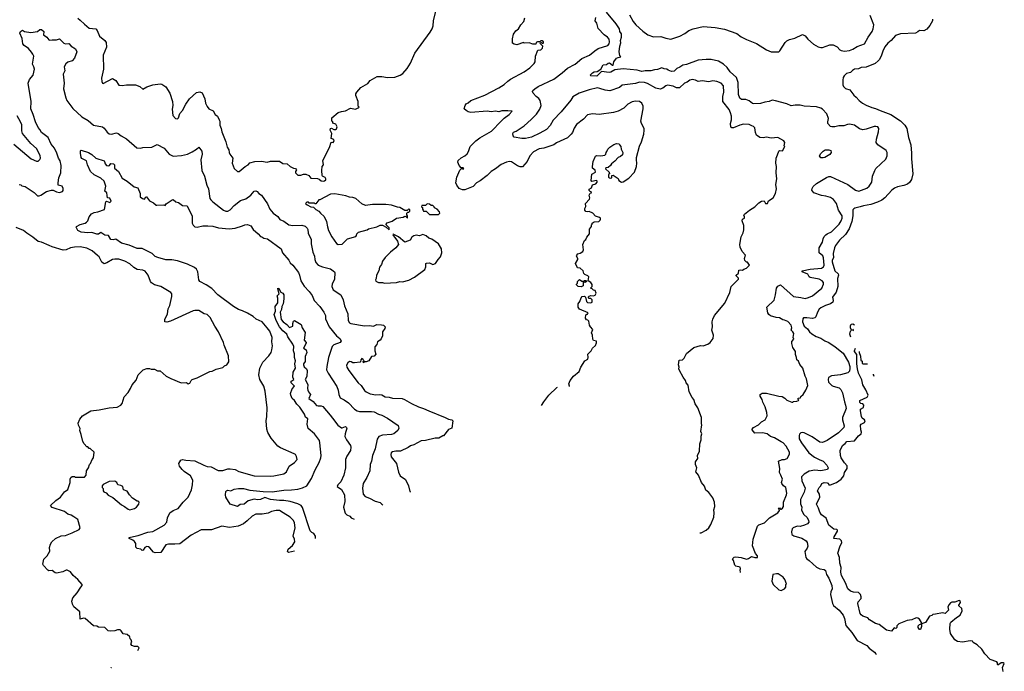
# Model space of a CAD drawing. Extents: x 1678431 to 1860718, y 384618 to 522882.
# Tile 351 of 473: x 1802980 to 1814934, y 388481 to 396397. Entities that reach past the tile are written whole.
import ezdxf

# ---------------------------------------------------------------- set-up
doc = ezdxf.new("R2010")
doc.units = 0

msp = doc.modelspace()

# ---------------------------------------------------------------- linework, layer by layer
at = {"layer": '0CON10XD'}
for points in [[(1803684, 396414), (1803715, 396393), (1803765, 396342), (1803825, 396296), (1803905, 396287), (1803922, 396265), (1803949, 396195), (1804014, 396144), (1804030, 396120), (1804033, 396065), (1803994, 395965), (1803996, 395795), (1803974, 395685), (1803977, 395645), (1803985, 395628), (1803995, 395622), (1804105, 395682), (1804145, 395658), (1804185, 395602), (1804225, 395597), (1804276, 395606), (1804385, 395607), (1804440, 395585), (1804475, 395552), (1804525, 395582), (1804595, 395607), (1804685, 395617), (1804705, 395613), (1804755, 395583), (1804804, 395505), (1804833, 395405), (1804838, 395355), (1804829, 395311), (1804837, 395235), (1804872, 395195), (1804895, 395192), (1804907, 395205), (1804924, 395256), (1804955, 395293), (1804995, 395370), (1805043, 395435), (1805125, 395513), (1805165, 395520), (1805195, 395508), (1805229, 395435), (1805237, 395385), (1805254, 395344), (1805275, 395313), (1805328, 395288), (1805353, 395245), (1805382, 395225), (1805402, 395182), (1805408, 395165), (1805408, 395115), (1805426, 395076), (1805432, 395035), (1805483, 394915), (1805498, 394848), (1805517, 394815), (1805521, 394785), (1805531, 394765), (1805566, 394715), (1805561, 394655), (1805585, 394590), (1805625, 394553), (1805645, 394553), (1805717, 394615), (1805755, 394634), (1805773, 394657), (1805836, 394674), (1805915, 394679), (1805985, 394668), (1806025, 394679), (1806135, 394677), (1806175, 394650), (1806227, 394647), (1806265, 394612), (1806303, 394593), (1806328, 394588), (1806340, 394575), (1806330, 394555), (1806330, 394535), (1806355, 394510), (1806395, 394510), (1806425, 394522), (1806455, 394520), (1806490, 394505), (1806515, 394470), (1806595, 394468), (1806615, 394460), (1806638, 394438), (1806665, 394434), (1806682, 394438), (1806697, 394453), (1806698, 394465), (1806690, 394480), (1806658, 394495), (1806653, 394503), (1806648, 394565), (1806650, 394615), (1806670, 394635), (1806662, 394685), (1806742, 394845), (1806762, 394908), (1806785, 394906), (1806799, 394925), (1806795, 394940), (1806763, 394953), (1806768, 395015), (1806750, 395055), (1806753, 395077), (1806765, 395080), (1806792, 395062), (1806815, 395062), (1806827, 395073), (1806833, 395095), (1806816, 395126), (1806782, 395142), (1806780, 395155), (1806770, 395165), (1806770, 395205), (1806845, 395268), (1806885, 395282), (1806935, 395288), (1806995, 395322), (1807055, 395310), (1807090, 395325), (1807100, 395335), (1807090, 395345), (1807090, 395405), (1807061, 395475), (1807062, 395495), (1807073, 395517), (1807122, 395575), (1807205, 395622), (1807235, 395658), (1807320, 395705), (1807375, 395709), (1807446, 395694), (1807535, 395698), (1807597, 395723), (1807630, 395745), (1807683, 395805), (1807723, 395867), (1807779, 395991), (1807964, 396245), (1807986, 396285), (1807998, 396322), (1808003, 396385), (1808038, 396515)], [(1809656, 391940), (1809656, 391944), (1809648, 391975), (1809662, 392015), (1809705, 392066), (1809773, 392125), (1809794, 392175), (1809843, 392255), (1809878, 392275), (1809883, 392295), (1809879, 392335), (1809916, 392374), (1809935, 392408), (1809972, 392438), (1809983, 392473), (1809982, 392492), (1809945, 392502), (1809938, 392515), (1809933, 392565), (1809922, 392595), (1809938, 392635), (1809908, 392665), (1809898, 392685), (1809890, 392735), (1809877, 392747), (1809861, 392751), (1809851, 392771), (1809855, 392810), (1809865, 392820), (1809875, 392820), (1809880, 392835), (1809775, 392880), (1809760, 392905), (1809760, 392945), (1809780, 392975), (1809795, 393020), (1809810, 393035), (1809835, 393040), (1809850, 393025), (1809860, 392975), (1809875, 392960), (1809912, 392958), (1809928, 392965), (1809928, 392995), (1809915, 393010), (1809895, 393010), (1809880, 393025), (1809895, 393040), (1809913, 393047), (1809945, 393042), (1809965, 393050), (1809978, 393075), (1809968, 393108), (1809945, 393110), (1809928, 393128), (1809910, 393135), (1809930, 393155), (1809932, 393182), (1809913, 393203), (1809880, 393225), (1809890, 393275), (1809877, 393287), (1809842, 393302), (1809830, 393315), (1809820, 393345), (1809785, 393380), (1809752, 393382), (1809728, 393435), (1809758, 393485), (1809758, 393495), (1809740, 393525), (1809742, 393538), (1809756, 393554), (1809785, 393562), (1809815, 393583), (1809825, 393600), (1809817, 393665), (1809838, 393715), (1809853, 393727), (1809864, 393756), (1809898, 393795), (1809898, 393852), (1809920, 393885), (1809920, 393905), (1809930, 393915), (1809930, 393925), (1809955, 393940), (1810010, 393945), (1810027, 393963), (1810030, 393975), (1810030, 393985), (1810020, 393995), (1809972, 394012), (1809937, 394047), (1809895, 394068), (1809875, 394062), (1809855, 394068), (1809842, 394085), (1809842, 394105), (1809852, 394128), (1809850, 394165), (1809898, 394215), (1809902, 394235), (1809893, 394265), (1809905, 394290), (1809920, 394295), (1809918, 394308), (1809905, 394310), (1809893, 394323), (1809893, 394337), (1809920, 394355), (1809935, 394390), (1809975, 394402), (1809990, 394425), (1809990, 394435), (1809982, 394442), (1809925, 394432), (1809918, 394445), (1809925, 394520), (1809970, 394545), (1809968, 394568), (1809934, 394594), (1809933, 394615), (1809943, 394675), (1809972, 394738), (1809982, 394748), (1810035, 394743), (1810085, 394750), (1810097, 394763), (1810100, 394785), (1810110, 394795), (1810120, 394825), (1810145, 394850), (1810195, 394882), (1810225, 394892), (1810258, 394888), (1810260, 394875), (1810280, 394855), (1810283, 394823), (1810302, 394782), (1810298, 394755), (1810276, 394734), (1810245, 394722), (1810205, 394678), (1810164, 394646), (1810153, 394627), (1810125, 394602), (1810095, 394598), (1810092, 394585), (1810138, 394545), (1810140, 394525), (1810130, 394515), (1810130, 394485), (1810140, 394475), (1810155, 394470), (1810170, 394475), (1810170, 394505), (1810185, 394510), (1810245, 394467), (1810254, 394444), (1810285, 394423), (1810305, 394428), (1810375, 394472), (1810444, 394546), (1810467, 394615), (1810472, 394655), (1810467, 394695), (1810470, 394725), (1810505, 394860), (1810530, 394915), (1810557, 395005), (1810563, 395057), (1810562, 395075), (1810527, 395135), (1810522, 395165), (1810550, 395315), (1810549, 395345), (1810532, 395382), (1810505, 395402), (1810455, 395409), (1810415, 395401), (1810365, 395369), (1810315, 395324), (1810245, 395287), (1810191, 395269), (1810016, 395246), (1809935, 395253), (1809875, 395240), (1809825, 395188), (1809740, 395125), (1809711, 395079), (1809691, 395025), (1809674, 395005), (1809629, 394961), (1809495, 394902), (1809464, 394876), (1809345, 394838), (1809285, 394829), (1809219, 394791), (1809175, 394742), (1809139, 394675), (1809085, 394611), (1809055, 394610), (1809022, 394622), (1808952, 394672), (1808925, 394676), (1808890, 394665), (1808825, 394636), (1808755, 394584), (1808702, 394555), (1808657, 394503), (1808571, 394439), (1808525, 394415), (1808485, 394371), (1808385, 394331), (1808355, 394331), (1808315, 394347), (1808285, 394385), (1808274, 394414), (1808285, 394485), (1808325, 394570), (1808345, 394590), (1808354, 394584), (1808370, 394585), (1808365, 394596), (1808338, 394598), (1808315, 394627), (1808299, 394665), (1808304, 394686), (1808341, 394719), (1808386, 394744), (1808412, 394768), (1808430, 394795), (1808448, 394855), (1808516, 394924), (1808568, 394962), (1808708, 395042), (1808824, 395166), (1808860, 395200), (1808922, 395245), (1808958, 395285), (1808905, 395291), (1808835, 395288), (1808795, 395279), (1808755, 395287), (1808705, 395279), (1808655, 395284), (1808455, 395270), (1808425, 395278), (1808402, 395292), (1808378, 395315), (1808387, 395355), (1808402, 395375), (1808425, 395387), (1808455, 395414), (1808625, 395479), (1808795, 395569), (1808860, 395610), (1808905, 395652), (1808937, 395673), (1809105, 395762), (1809175, 395811), (1809227, 395865), (1809237, 395885), (1809242, 395955), (1809270, 396025), (1809305, 396032), (1809327, 396053), (1809330, 396075), (1809302, 396102), (1809300, 396115), (1809315, 396120), (1809325, 396110), (1809335, 396110), (1809340, 396115), (1809338, 396128), (1809325, 396140), (1809305, 396140), (1809295, 396130), (1809265, 396130), (1809252, 396118), (1809245, 396100), (1809225, 396098), (1809208, 396098), (1809165, 396117), (1809105, 396112), (1809095, 396118), (1809015, 396092), (1808985, 396098), (1808963, 396113), (1808963, 396163), (1808975, 396220), (1809005, 396262), (1809036, 396284), (1809062, 396335), (1809102, 396375), (1809111, 396419)], [(1811239, 390162), (1811255, 390165), (1811315, 390196), (1811346, 390225), (1811372, 390265), (1811409, 390355), (1811412, 390405), (1811408, 390445), (1811420, 390485), (1811417, 390535), (1811397, 390587), (1811348, 390655), (1811312, 390682), (1811295, 390730), (1811258, 390775), (1811221, 390865), (1811187, 390905), (1811200, 390955), (1811186, 390995), (1811186, 391025), (1811214, 391065), (1811210, 391105), (1811233, 391155), (1811238, 391245), (1811253, 391295), (1811254, 391336), (1811262, 391365), (1811248, 391395), (1811262, 391475), (1811258, 391485), (1811257, 391565), (1811214, 391684), (1811182, 391732), (1811165, 391782), (1811145, 391808), (1811109, 391875), (1811096, 391956), (1811073, 391985), (1811062, 392015), (1811034, 392054), (1810990, 392135), (1810983, 392155), (1810987, 392177), (1810980, 392205), (1810985, 392260), (1811026, 392264), (1811047, 392285), (1811075, 392342), (1811165, 392417), (1811245, 392440), (1811276, 392434), (1811336, 392454), (1811362, 392475), (1811398, 392525), (1811402, 392565), (1811383, 392625), (1811392, 392665), (1811388, 392725), (1811395, 392760), (1811417, 392805), (1811540, 392955), (1811603, 393085), (1811616, 393154), (1811708, 393245), (1811707, 393257), (1811680, 393285), (1811680, 393295), (1811705, 393320), (1811712, 393355), (1811735, 393360), (1811757, 393353), (1811773, 393367), (1811805, 393380), (1811840, 393415), (1811825, 393440), (1811815, 393450), (1811805, 393450), (1811785, 393470), (1811778, 393495), (1811790, 393535), (1811750, 393580), (1811728, 393635), (1811724, 393665), (1811741, 393761), (1811762, 393808), (1811770, 393845), (1811770, 393895), (1811751, 393955), (1811757, 393973), (1811779, 393985), (1811778, 394008), (1811770, 394015), (1811778, 394035), (1811840, 394085), (1811906, 394124), (1811955, 394173), (1811985, 394193), (1812020, 394195), (1812035, 394166), (1812057, 394163), (1812072, 394195), (1812127, 394235), (1812154, 394285), (1812167, 394343), (1812161, 394395), (1812173, 394465), (1812162, 394535), (1812167, 394615), (1812158, 394655), (1812162, 394715), (1812182, 394755), (1812195, 394800), (1812205, 394808), (1812240, 394805), (1812268, 394855), (1812262, 394865), (1812268, 394905), (1812257, 394925), (1812186, 394966), (1812105, 394958), (1812045, 394972), (1812005, 394962), (1811965, 394967), (1811924, 394994), (1811912, 395025), (1811905, 395082), (1811890, 395100), (1811869, 395109), (1811835, 395124), (1811766, 395126), (1811722, 395115), (1811645, 395084), (1811625, 395082), (1811615, 395090), (1811610, 395135), (1811620, 395180), (1811620, 395225), (1811611, 395265), (1811594, 395305), (1811516, 395405), (1811517, 395463), (1811530, 395515), (1811526, 395595), (1811495, 395625), (1811445, 395647), (1811395, 395653), (1811347, 395643), (1811265, 395654), (1811215, 395648), (1811185, 395662), (1811145, 395670), (1811115, 395661), (1811085, 395639), (1811049, 395625), (1810989, 395571), (1810955, 395569), (1810915, 395588), (1810845, 395603), (1810825, 395595), (1810786, 395564), (1810755, 395553), (1810704, 395564), (1810602, 395622), (1810565, 395635), (1810505, 395639), (1810455, 395621), (1810295, 395600), (1810260, 395575), (1810146, 395534), (1810089, 395539), (1810025, 395563), (1809995, 395568), (1809895, 395546), (1809772, 395505), (1809695, 395462), (1809669, 395421), (1809552, 395278), (1809456, 395175), (1809420, 395110), (1809376, 395064), (1809295, 395018), (1809195, 394971), (1809120, 394955), (1809075, 394954), (1808985, 394971), (1808970, 394985), (1808966, 395015), (1808975, 395031), (1809007, 395043), (1809103, 395107), (1809191, 395185), (1809255, 395248), (1809295, 395312), (1809310, 395355), (1809297, 395415), (1809281, 395441), (1809251, 395465), (1809215, 395506), (1809206, 395525), (1809208, 395535), (1809232, 395558), (1809275, 395584), (1809465, 395675), (1809567, 395753), (1809630, 395810), (1809725, 395855), (1809805, 395924), (1809896, 395965), (1809961, 396019), (1810004, 396046), (1810119, 396085), (1810135, 396103), (1810142, 396128), (1810135, 396160), (1810115, 396186), (1810075, 396213), (1810002, 396292), (1809985, 396356), (1809967, 396385), (1809973, 396425)], [(1811729, 389683), (1811728, 389715), (1811732, 389725), (1811728, 389745), (1811675, 389760), (1811661, 389771), (1811646, 389826), (1811633, 389847), (1811653, 389867), (1811675, 389872), (1811740, 389865), (1811805, 389844), (1811828, 389852), (1811865, 389878), (1811904, 389864), (1811938, 389865), (1811938, 389885), (1811913, 389913), (1811878, 390005), (1811886, 390085), (1811936, 390245), (1811955, 390262), (1812022, 390285), (1812082, 390345), (1812185, 390407), (1812203, 390435), (1812202, 390452), (1812192, 390465), (1812205, 390467), (1812215, 390450), (1812225, 390453), (1812241, 390465), (1812252, 390485), (1812252, 390535), (1812290, 390625), (1812292, 390645), (1812280, 390715), (1812254, 390734), (1812233, 390765), (1812230, 390775), (1812239, 390815), (1812219, 390865), (1812204, 390895), (1812210, 390945), (1812192, 391035), (1812235, 391053), (1812266, 391054), (1812298, 391065), (1812325, 391120), (1812327, 391143), (1812286, 391215), (1812249, 391255), (1812225, 391271), (1812145, 391316), (1812095, 391333), (1812055, 391366), (1811997, 391377), (1811905, 391374), (1811872, 391415), (1811872, 391425), (1811888, 391445), (1811949, 391475), (1811985, 391512), (1812030, 391535), (1812056, 391584), (1812051, 391625), (1812030, 391695), (1812001, 391751), (1811994, 391785), (1811969, 391825), (1811970, 391845), (1811995, 391860), (1812045, 391859), (1812195, 391824), (1812235, 391821), (1812268, 391798), (1812294, 391774), (1812355, 391750), (1812365, 391750), (1812375, 391760), (1812415, 391762), (1812435, 391770), (1812440, 391775), (1812430, 391785), (1812432, 391798), (1812460, 391805), (1812465, 391820), (1812492, 391845), (1812524, 391895), (1812547, 391955), (1812546, 391974), (1812534, 392035), (1812515, 392068), (1812486, 392165), (1812450, 392210), (1812435, 392248), (1812413, 392265), (1812412, 392295), (1812399, 392329), (1812400, 392365), (1812368, 392415), (1812353, 392463), (1812353, 392487), (1812380, 392515), (1812372, 392535), (1812377, 392585), (1812368, 392605), (1812348, 392625), (1812356, 392654), (1812345, 392688), (1812305, 392731), (1812265, 392749), (1812245, 392750), (1812205, 392775), (1812165, 392778), (1812095, 392799), (1812073, 392815), (1812062, 392835), (1812050, 392905), (1812138, 392992), (1812157, 393055), (1812166, 393135), (1812185, 393161), (1812215, 393176), (1812375, 393034), (1812465, 393023), (1812515, 393010), (1812555, 393021), (1812605, 393044), (1812720, 393135), (1812739, 393185), (1812737, 393205), (1812722, 393225), (1812685, 393247), (1812578, 393265), (1812564, 393275), (1812550, 393305), (1812478, 393335), (1812480, 393345), (1812575, 393368), (1812715, 393379), (1812740, 393395), (1812747, 393415), (1812739, 393505), (1812729, 393529), (1812687, 393567), (1812686, 393625), (1812727, 393695), (1812735, 393735), (1812747, 393763), (1812765, 393784), (1812784, 393794), (1812835, 393821), (1812928, 393912), (1812955, 393955), (1812965, 393985), (1812964, 394015), (1812922, 394085), (1812896, 394166), (1812862, 394212), (1812825, 394236), (1812765, 394254), (1812715, 394261), (1812623, 394293), (1812598, 394328), (1812600, 394345), (1812615, 394372), (1812655, 394407), (1812775, 394479), (1812805, 394493), (1812825, 394494), (1813035, 394396), (1813126, 394326), (1813166, 394314), (1813265, 394351), (1813294, 394376), (1813326, 394425), (1813334, 394496), (1813360, 394565), (1813375, 394588), (1813495, 394703), (1813513, 394745), (1813512, 394785), (1813498, 394808), (1813400, 394875), (1813378, 394905), (1813381, 394945), (1813408, 395035), (1813410, 395075), (1813398, 395095), (1813375, 395101), (1813355, 395099), (1813255, 395066), (1813215, 395061), (1813175, 395071), (1813115, 395114), (1813055, 395126), (1813030, 395125), (1812985, 395107), (1812925, 395109), (1812875, 395094), (1812840, 395095), (1812825, 395100), (1812792, 395135), (1812790, 395155), (1812800, 395195), (1812778, 395255), (1812725, 395311), (1812705, 395324), (1812655, 395339), (1812505, 395348), (1812455, 395359), (1812395, 395360), (1812345, 395350), (1812293, 395373), (1812155, 395413), (1812115, 395418), (1812078, 395402), (1812025, 395396), (1811975, 395379), (1811894, 395374), (1811875, 395380), (1811835, 395410), (1811795, 395426), (1811745, 395426), (1811722, 395445), (1811707, 395487), (1811702, 395635), (1811684, 395694), (1811605, 395764), (1811568, 395815), (1811525, 395858), (1811464, 395894), (1811375, 395912), (1811315, 395915), (1811215, 395906), (1811075, 395854), (1811030, 395845), (1810995, 395820), (1810956, 395804), (1810947, 395793), (1810925, 395770), (1810895, 395767), (1810852, 395782), (1810835, 395798), (1810805, 395800), (1810775, 395812), (1810725, 395790), (1810685, 395789), (1810643, 395777), (1810575, 395775), (1810535, 395766), (1810475, 395783), (1810305, 395799), (1810205, 395788), (1810155, 395760), (1810135, 395754), (1810042, 395768), (1809985, 395712), (1809914, 395714), (1809904, 395725), (1809935, 395752), (1809955, 395762), (1809991, 395769), (1810035, 395798), (1810065, 395849), (1810105, 395854), (1810125, 395869), (1810142, 395872), (1810175, 395844), (1810186, 395844), (1810193, 395887), (1810225, 395928), (1810245, 395939), (1810280, 395945), (1810264, 395964), (1810258, 396005), (1810267, 396075), (1810279, 396115), (1810276, 396145), (1810286, 396184), (1810285, 396225), (1810267, 396255), (1810260, 396285), (1810222, 396345), (1810105, 396487)], [(1810383, 396455), (1810428, 396375), (1810459, 396335), (1810545, 396256), (1810605, 396212), (1810675, 396189), (1810765, 396191), (1810825, 396172), (1810885, 396161), (1810994, 396196), (1811055, 396228), (1811105, 396266), (1811155, 396287), (1811276, 396314), (1811424, 396304), (1811535, 396282), (1811685, 396229), (1811739, 396189), (1811805, 396156), (1811927, 396107), (1812045, 396029), (1812105, 396006), (1812195, 396008), (1812210, 396020), (1812272, 396118), (1812295, 396140), (1812325, 396156), (1812389, 396171), (1812485, 396219), (1812515, 396203), (1812549, 396159), (1812618, 396098), (1812675, 396066), (1812705, 396058), (1812725, 396059), (1812815, 396091), (1812855, 396091), (1812906, 396066), (1812935, 396030), (1812952, 396022), (1812995, 396016), (1813055, 396022), (1813095, 396037), (1813147, 396073), (1813238, 396102), (1813281, 396185), (1813329, 396255), (1813341, 396285), (1813350, 396335), (1813306, 396446)], [(1814062, 396405), (1814061, 396385), (1814031, 396325), (1813995, 396283), (1813955, 396262), (1813905, 396267), (1813885, 396248), (1813855, 396233), (1813675, 396227), (1813613, 396207), (1813559, 396145), (1813519, 396111), (1813485, 396066), (1813459, 396015), (1813444, 395966), (1813420, 395915), (1813404, 395896), (1813364, 395866), (1813258, 395822), (1813195, 395818), (1813165, 395801), (1813113, 395797), (1813089, 395781), (1813065, 395756), (1813016, 395744), (1812989, 395715), (1812978, 395695), (1812972, 395662), (1812974, 395605), (1812983, 395585), (1813005, 395563), (1813057, 395545), (1813105, 395482), (1813137, 395457), (1813171, 395415), (1813213, 395383), (1813255, 395357), (1813325, 395329), (1813368, 395318), (1813425, 395292), (1813555, 395245), (1813675, 395170), (1813728, 395115), (1813752, 395075), (1813770, 394965), (1813798, 394875), (1813808, 394775), (1813806, 394705), (1813824, 394525), (1813809, 394455), (1813782, 394418), (1813760, 394400), (1813715, 394381), (1813635, 394367), (1813600, 394350), (1813569, 394325), (1813485, 394235), (1813445, 394205), (1813395, 394179), (1813315, 394152), (1813225, 394136), (1813185, 394122), (1813121, 394109), (1813105, 394101), (1813095, 394086), (1813094, 394015), (1813084, 393945), (1813050, 393855), (1813005, 393788), (1812931, 393719), (1812884, 393655), (1812872, 393625), (1812857, 393555), (1812858, 393505), (1812845, 393476), (1812844, 393455), (1812877, 393345), (1812915, 393309), (1812921, 393295), (1812910, 393255), (1812911, 393155), (1812892, 393088), (1812847, 393027), (1812856, 392985), (1812852, 392965), (1812825, 392947), (1812764, 392924), (1812705, 392897), (1812685, 392880), (1812665, 392845), (1812645, 392789), (1812634, 392776), (1812605, 392766), (1812535, 392777), (1812496, 392774), (1812487, 392763), (1812483, 392725), (1812504, 392675), (1812543, 392643), (1812567, 392607), (1812595, 392581), (1812648, 392548), (1812705, 392528), (1812755, 392495), (1812805, 392474), (1812879, 392425), (1812976, 392345), (1813042, 392235), (1813059, 392185), (1813060, 392165), (1813053, 392127), (1813035, 392107), (1812945, 392084), (1812835, 392072), (1812801, 392049), (1812795, 392025), (1812801, 391995), (1812838, 391955), (1812855, 391945), (1812928, 391925), (1812950, 391905), (1812969, 391865), (1812992, 391755), (1813006, 391716), (1813012, 391675), (1812970, 391565), (1812969, 391535), (1812990, 391465), (1812985, 391442), (1812922, 391378), (1812785, 391285), (1812725, 391261), (1812695, 391264), (1812599, 391329), (1812505, 391379), (1812485, 391383), (1812465, 391379), (1812448, 391362), (1812442, 391345), (1812444, 391305), (1812470, 391255), (1812560, 391135), (1812631, 391081), (1812684, 391056), (1812735, 391035), (1812779, 390985), (1812794, 390955), (1812786, 390935), (1812705, 390918), (1812635, 390924), (1812565, 390911), (1812502, 390878), (1812472, 390845), (1812476, 390795), (1812515, 390705), (1812505, 390658), (1812461, 390569), (1812459, 390515), (1812476, 390475), (1812473, 390445), (1812483, 390415), (1812501, 390385), (1812540, 390350), (1812558, 390315), (1812559, 390295), (1812545, 390275), (1812506, 390255), (1812455, 390240), (1812417, 390243), (1812372, 390225), (1812358, 390212), (1812349, 390175), (1812354, 390145), (1812378, 390128), (1812475, 390097), (1812528, 390068), (1812540, 390045), (1812547, 390003), (1812541, 389979), (1812511, 389935), (1812523, 389863), (1812536, 389846), (1812566, 389826), (1812655, 389746), (1812695, 389728), (1812745, 389719), (1812762, 389705), (1812775, 389656), (1812802, 389615), (1812838, 389525), (1812842, 389485), (1812827, 389445), (1812825, 389415), (1812846, 389306), (1812862, 389282), (1812927, 389225), (1812978, 389165), (1812994, 389125), (1813008, 389038), (1813084, 388955), (1813146, 388856), (1813266, 388795), (1813293, 388763), (1813359, 388715), (1813374, 388695), (1813380, 388684)], [(1802975, 394397), (1802992, 394392), (1803005, 394380), (1803045, 394370), (1803155, 394296), (1803195, 394257), (1803215, 394256), (1803235, 394264), (1803305, 394312), (1803364, 394326), (1803385, 394326), (1803425, 394307), (1803465, 394299), (1803498, 394312), (1803506, 394324), (1803508, 394345), (1803495, 394375), (1803448, 394388), (1803446, 394415), (1803456, 394475), (1803479, 394535), (1803483, 394625), (1803473, 394683), (1803452, 394715), (1803432, 394775), (1803402, 394835), (1803362, 394885), (1803324, 394964), (1803244, 395025), (1803225, 395064), (1803206, 395086), (1803171, 395155), (1803144, 395245), (1803113, 395313), (1803117, 395405), (1803082, 395625), (1803098, 395672), (1803143, 395725), (1803160, 395795), (1803153, 395825), (1803136, 395855), (1803151, 395955), (1803140, 395980), (1803122, 396002), (1803085, 396046), (1803033, 396085), (1803017, 396105), (1803010, 396170), (1802981, 396235), (1802990, 396255), (1803015, 396268), (1803037, 396253), (1803115, 396242), (1803195, 396253), (1803224, 396276), (1803245, 396277), (1803271, 396255), (1803270, 396215), (1803309, 396185), (1803332, 396152), (1803345, 396147), (1803376, 396154), (1803427, 396153), (1803465, 396166), (1803515, 396111), (1803535, 396105), (1803576, 396106), (1803604, 396074), (1803656, 396045), (1803674, 396005), (1803645, 395929), (1803615, 395899), (1803565, 395880), (1803538, 395862), (1803519, 395825), (1803527, 395775), (1803508, 395735), (1803519, 395625), (1803511, 395559), (1803539, 395449), (1803554, 395414), (1803625, 395319), (1803735, 395219), (1803813, 395173), (1803876, 395116), (1803985, 395096), (1804005, 395079), (1804040, 395030), (1804065, 395011), (1804095, 395008), (1804155, 395022), (1804175, 395016), (1804213, 394985), (1804275, 394949), (1804402, 394842), (1804445, 394836), (1804476, 394844), (1804585, 394848), (1804649, 394879), (1804735, 394838), (1804795, 394764), (1804845, 394741), (1804945, 394746), (1805017, 394763), (1805075, 394790), (1805126, 394825), (1805155, 394850), (1805190, 394800), (1805196, 394764), (1805178, 394695), (1805191, 394565), (1805224, 394495), (1805252, 394385), (1805274, 394344), (1805290, 394225), (1805299, 394209), (1805325, 394184), (1805455, 394084), (1805482, 394072), (1805505, 394072), (1805535, 394086), (1805585, 394138), (1805661, 394199), (1805725, 394222), (1805785, 394266), (1805825, 394314), (1805845, 394320), (1805861, 394311), (1805885, 394284), (1805916, 394265), (1805989, 394159), (1806015, 394095), (1806057, 394047), (1806086, 394026), (1806112, 394005), (1806140, 393970), (1806185, 393949), (1806246, 393906), (1806295, 393896), (1806405, 393903), (1806447, 393887), (1806470, 393865), (1806478, 393848), (1806483, 393803), (1806518, 393728), (1806519, 393675), (1806540, 393575), (1806557, 393525), (1806562, 393485), (1806577, 393447), (1806605, 393414), (1806655, 393395), (1806755, 393370), (1806800, 393335), (1806804, 393324), (1806801, 393245), (1806772, 393185), (1806768, 393155), (1806784, 393114), (1806878, 393055), (1806905, 392995), (1806922, 392922), (1806965, 392822), (1806968, 392745), (1806985, 392716), (1807002, 392705), (1807165, 392677), (1807225, 392681), (1807275, 392674), (1807315, 392693), (1807372, 392692), (1807397, 392687), (1807417, 392665), (1807413, 392645), (1807386, 392605), (1807384, 392556), (1807370, 392520), (1807356, 392504), (1807322, 392485), (1807317, 392453), (1807292, 392425), (1807293, 392375), (1807302, 392335), (1807285, 392310), (1807250, 392305), (1807220, 392255), (1807185, 392240), (1807165, 392240), (1807155, 392230), (1807150, 392245), (1807160, 392255), (1807150, 392265), (1807150, 392275), (1807135, 392280), (1807122, 392265), (1807118, 392242), (1807112, 392238), (1807045, 392227), (1807025, 392230), (1807005, 392242), (1806985, 392243), (1806962, 392228), (1806948, 392202), (1806951, 392175), (1806975, 392136), (1807091, 391985), (1807124, 391954), (1807164, 391894), (1807186, 391875), (1807235, 391852), (1807305, 391840), (1807354, 391844), (1807375, 391839), (1807415, 391816), (1807465, 391811), (1807505, 391799), (1807625, 391794), (1807652, 391785), (1807735, 391736), (1807823, 391693), (1807882, 391675), (1807945, 391644), (1808146, 391566), (1808185, 391543), (1808225, 391538), (1808240, 391525), (1808226, 391434), (1808185, 391418), (1808125, 391340), (1808115, 391340), (1808068, 391312), (1808025, 391313), (1807905, 391286), (1807855, 391282), (1807765, 391232), (1807725, 391221), (1807695, 391199), (1807605, 391154), (1807546, 391156), (1807505, 391146), (1807490, 391135), (1807484, 391115), (1807490, 391085), (1807506, 391065), (1807555, 391005), (1807580, 390900), (1807598, 390855), (1807665, 390810), (1807701, 390735), (1807717, 390667), (1807724, 390662)], [(1802909, 394885), (1803120, 394705), (1803185, 394679), (1803205, 394679), (1803225, 394697), (1803231, 394715), (1803227, 394747), (1803185, 394832), (1803113, 394893), (1803012, 395015), (1803004, 395045), (1803005, 395118), (1802991, 395155), (1802949, 395229)], [(1806316, 389942), (1806315, 389942), (1806244, 389924), (1806230, 389935), (1806238, 389965), (1806291, 390009), (1806321, 390055), (1806316, 390085), (1806299, 390125), (1806323, 390225), (1806316, 390286), (1806302, 390315), (1806265, 390356), (1806177, 390407), (1806135, 390433), (1806095, 390437), (1806035, 390423), (1805995, 390404), (1805925, 390389), (1805845, 390390), (1805802, 390368), (1805742, 390308), (1805695, 390272), (1805634, 390246), (1805525, 390228), (1805435, 390245), (1805309, 390201), (1805181, 390199), (1805060, 390135), (1804925, 390032), (1804865, 390026), (1804785, 390027), (1804755, 390016), (1804695, 389923), (1804625, 389920), (1804605, 389927), (1804560, 389980), (1804545, 389993), (1804523, 389997), (1804498, 389985), (1804478, 389955), (1804465, 389950), (1804450, 389965), (1804405, 389974), (1804391, 389991), (1804389, 390035), (1804375, 390059), (1804355, 390076), (1804310, 390095), (1804308, 390105), (1804325, 390113), (1804419, 390131), (1804535, 390172), (1804595, 390179), (1804732, 390255), (1804767, 390293), (1804776, 390345), (1804804, 390406), (1804845, 390434), (1804905, 390461), (1804964, 390535), (1805024, 390596), (1805064, 390685), (1805079, 390745), (1805083, 390805), (1805055, 390855), (1804978, 390908), (1804951, 390935), (1804919, 390975), (1804912, 391005), (1804935, 391046), (1804955, 391056), (1804995, 391047), (1805105, 391038), (1805215, 390984), (1805255, 390971), (1805305, 390964), (1805391, 390921), (1805445, 390920), (1805505, 390942), (1805535, 390943), (1805595, 390933), (1805640, 390910), (1805825, 390858), (1806025, 390854), (1806065, 390858), (1806185, 390882), (1806217, 390903), (1806250, 390975), (1806315, 391020), (1806347, 391055), (1806341, 391091), (1806328, 391115), (1806314, 391124), (1806146, 391196), (1806113, 391215), (1806034, 391314), (1805994, 391384), (1805980, 391425), (1805973, 391525), (1805982, 391575), (1805986, 391684), (1805961, 391885), (1805944, 391944), (1805895, 392026), (1805884, 392085), (1805896, 392165), (1805932, 392238), (1806006, 392315), (1806034, 392355), (1806042, 392385), (1806049, 392435), (1806040, 392485), (1806044, 392535), (1806015, 392615), (1805984, 392655), (1805922, 392725), (1805851, 392761), (1805815, 392792), (1805744, 392834), (1805685, 392861), (1805635, 392876), (1805575, 392913), (1805385, 393053), (1805312, 393132), (1805245, 393177), (1805167, 393215), (1805154, 393235), (1805142, 393335), (1805125, 393368), (1805104, 393385), (1805019, 393429), (1804895, 393468), (1804825, 393480), (1804755, 393478), (1804655, 393507), (1804625, 393521), (1804588, 393558), (1804465, 393616), (1804405, 393619), (1804308, 393658), (1804215, 393681), (1804145, 393732), (1804115, 393721), (1804088, 393725), (1804058, 393775), (1804015, 393779), (1803965, 393811), (1803935, 393792), (1803915, 393791), (1803855, 393814), (1803805, 393808), (1803725, 393815), (1803686, 393835), (1803667, 393875), (1803670, 393885), (1803715, 393910), (1803775, 393924), (1803792, 393938), (1803806, 393955), (1803825, 394004), (1803853, 394037), (1803885, 394056), (1803928, 394062), (1804009, 394091), (1804027, 394185), (1804035, 394191), (1804075, 394178), (1804089, 394191), (1804075, 394231), (1804045, 394235), (1804041, 394261), (1804038, 394295), (1804014, 394315), (1804024, 394375), (1804004, 394434), (1803965, 394471), (1803885, 394513), (1803839, 394555), (1803804, 394635), (1803792, 394682), (1803735, 394712), (1803726, 394725), (1803717, 394775), (1803717, 394803), (1803725, 394812), (1803815, 394784), (1803855, 394760), (1803905, 394715), (1804005, 394681), (1804011, 394675), (1804017, 394645), (1804035, 394627), (1804055, 394621), (1804070, 394625), (1804085, 394650), (1804120, 394645), (1804132, 394632), (1804130, 394595), (1804181, 394551), (1804222, 394472), (1804285, 394437), (1804368, 394368), (1804413, 394353), (1804441, 394285), (1804441, 394245), (1804470, 394225), (1804495, 394217), (1804512, 394245), (1804520, 394245), (1804556, 394196), (1804605, 394172), (1804635, 394146), (1804645, 394144), (1804728, 394148), (1804745, 394140), (1804760, 394160), (1804832, 394208), (1804845, 394211), (1804875, 394186), (1804908, 394175), (1804958, 394138), (1805015, 394136), (1805048, 394058), (1805074, 394015), (1805074, 393925), (1805085, 393901), (1805105, 393882), (1805135, 393877), (1805205, 393891), (1805264, 393894), (1805325, 393887), (1805395, 393869), (1805524, 393856), (1805596, 393864), (1805685, 393891), (1805715, 393906), (1805745, 393909), (1805785, 393893), (1805815, 393847), (1805877, 393797), (1805904, 393764), (1805921, 393761), (1805945, 393744), (1805987, 393737), (1806154, 393614), (1806171, 393565), (1806247, 393477), (1806265, 393444), (1806295, 393414), (1806363, 393325), (1806377, 393295), (1806393, 393225), (1806435, 393159), (1806496, 393095), (1806529, 393045), (1806555, 392985), (1806623, 392913), (1806673, 392843), (1806691, 392805), (1806694, 392765), (1806735, 392665), (1806825, 392556), (1806865, 392526), (1806884, 392495), (1806870, 392475), (1806792, 392448), (1806775, 392429), (1806766, 392404), (1806730, 392295), (1806707, 392185), (1806705, 392145), (1806723, 392103), (1806831, 391941), (1806847, 391895), (1806853, 391845), (1806869, 391805), (1806919, 391779), (1806971, 391741), (1807045, 391667), (1807075, 391644), (1807107, 391637), (1807252, 391638), (1807285, 391632), (1807335, 391606), (1807375, 391594), (1807445, 391556), (1807576, 391466), (1807581, 391435), (1807570, 391405), (1807524, 391366), (1807495, 391357), (1807385, 391351), (1807338, 391335), (1807318, 391302), (1807295, 391185), (1807263, 391105), (1807249, 391035), (1807233, 390995), (1807229, 390915), (1807193, 390835), (1807149, 390765), (1807143, 390705), (1807151, 390635), (1807176, 390606), (1807228, 390585), (1807295, 390547), (1807355, 390532), (1807375, 390512), (1807387, 390504)], [(1812735, 394718), (1812705, 394720), (1812692, 394745), (1812705, 394770), (1812735, 394800), (1812760, 394815), (1812805, 394816), (1812829, 394809), (1812830, 394785), (1812815, 394758), (1812755, 394723), (1812735, 394718)], [(1806848, 393668), (1806895, 393670), (1806960, 393735), (1807060, 393765), (1807070, 393775), (1807073, 393797), (1807093, 393817), (1807197, 393843), (1807215, 393858), (1807315, 393882), (1807355, 393900), (1807385, 393900), (1807428, 393878), (1807467, 393843), (1807465, 393870), (1807430, 393905), (1807430, 393915), (1807441, 393929), (1807500, 393950), (1807554, 393986), (1807635, 394000), (1807655, 394010), (1807668, 394008), (1807682, 393992), (1807688, 393992), (1807690, 394015), (1807680, 394025), (1807680, 394045), (1807692, 394058), (1807705, 394060), (1807718, 394072), (1807718, 394088), (1807705, 394100), (1807685, 394080), (1807655, 394080), (1807596, 394116), (1807565, 394120), (1807495, 394143), (1807423, 394153), (1807265, 394152), (1807178, 394138), (1807132, 394162), (1807060, 394225), (1807025, 394237), (1806985, 394240), (1806939, 394259), (1806805, 394282), (1806755, 394278), (1806625, 394208), (1806613, 394207), (1806575, 394160), (1806565, 394160), (1806555, 394170), (1806495, 394170), (1806485, 394180), (1806465, 394180), (1806450, 394165), (1806468, 394148), (1806515, 394122), (1806545, 394120), (1806575, 394092), (1806613, 394073), (1806632, 394045), (1806676, 394006), (1806706, 393945), (1806715, 393880), (1806729, 393835), (1806770, 393760), (1806825, 393680), (1806848, 393668)], [(1807955, 394030), (1808065, 394032), (1808080, 394045), (1808078, 394065), (1808048, 394095), (1808015, 394110), (1808010, 394125), (1807995, 394140), (1807975, 394140), (1807957, 394157), (1807935, 394160), (1807923, 394157), (1807905, 394140), (1807862, 394138), (1807860, 394125), (1807870, 394115), (1807870, 394095), (1807880, 394085), (1807882, 394072), (1807915, 394070), (1807955, 394030)], [(1804416, 388734), (1804431, 388765), (1804415, 388783), (1804375, 388784), (1804340, 388795), (1804330, 388815), (1804340, 388835), (1804332, 388862), (1804320, 388875), (1804315, 388900), (1804285, 388928), (1804235, 388938), (1804212, 388975), (1804200, 388985), (1804167, 388987), (1804135, 388973), (1804088, 388968), (1804053, 388973), (1804012, 389012), (1803935, 389018), (1803915, 389028), (1803875, 389032), (1803775, 389123), (1803755, 389127), (1803712, 389115), (1803710, 389205), (1803636, 389266), (1803619, 389299), (1803613, 389335), (1803626, 389374), (1803679, 389435), (1803720, 389505), (1803738, 389522), (1803739, 389535), (1803685, 389598), (1803627, 389645), (1803595, 389689), (1803555, 389711), (1803545, 389711), (1803505, 389688), (1803425, 389674), (1803409, 389679), (1803375, 389707), (1803335, 389704), (1803320, 389710), (1803268, 389765), (1803259, 389785), (1803273, 389845), (1803315, 389883), (1803345, 389940), (1803343, 389985), (1803352, 390025), (1803368, 390055), (1803414, 390096), (1803485, 390129), (1803535, 390133), (1803615, 390164), (1803700, 390205), (1803714, 390225), (1803684, 390324), (1803638, 390358), (1803605, 390380), (1803565, 390390), (1803524, 390424), (1803375, 390470), (1803352, 390495), (1803418, 390555), (1803475, 390597), (1803525, 390660), (1803565, 390690), (1803592, 390775), (1803593, 390817), (1803600, 390835), (1803615, 390850), (1803647, 390847), (1803655, 390840), (1803765, 390840), (1803787, 390863), (1803790, 390915), (1803817, 390953), (1803828, 390992), (1803840, 391005), (1803860, 391055), (1803877, 391073), (1803882, 391142), (1803835, 391190), (1803825, 391190), (1803805, 391210), (1803795, 391210), (1803762, 391245), (1803748, 391275), (1803725, 391360), (1803708, 391405), (1803712, 391432), (1803693, 391473), (1803690, 391495), (1803708, 391545), (1803744, 391586), (1803845, 391647), (1803945, 391657), (1804065, 391682), (1804165, 391690), (1804208, 391715), (1804223, 391735), (1804247, 391815), (1804295, 391868), (1804327, 391915), (1804345, 391960), (1804395, 392020), (1804420, 392085), (1804478, 392142), (1804525, 392158), (1804555, 392160), (1804575, 392150), (1804615, 392150), (1804653, 392133), (1804685, 392130), (1804760, 392065), (1804815, 392038), (1804940, 391985), (1805005, 391988), (1805025, 391972), (1805045, 391980), (1805062, 392015), (1805074, 392026), (1805136, 392046), (1805288, 392122), (1805317, 392127), (1805365, 392152), (1805445, 392172), (1805465, 392192), (1805495, 392206), (1805518, 392242), (1805513, 392313), (1805461, 392445), (1805454, 392475), (1805393, 392605), (1805348, 392675), (1805291, 392781), (1805255, 392814), (1805220, 392825), (1805153, 392863), (1805105, 392864), (1805085, 392859), (1804812, 392735), (1804765, 392721), (1804740, 392725), (1804743, 392755), (1804774, 392825), (1804784, 392885), (1804802, 392925), (1804826, 393034), (1804826, 393065), (1804815, 393083), (1804695, 393156), (1804617, 393177), (1804580, 393200), (1804568, 393215), (1804540, 393295), (1804502, 393342), (1804474, 393354), (1804404, 393364), (1804365, 393388), (1804315, 393431), (1804255, 393464), (1804185, 393487), (1804135, 393489), (1804105, 393482), (1804037, 393443), (1804005, 393431), (1803975, 393450), (1803944, 393515), (1803925, 393534), (1803860, 393590), (1803795, 393621), (1803715, 393637), (1803645, 393634), (1803595, 393624), (1803545, 393600), (1803507, 393597), (1803375, 393638), (1803339, 393655), (1803245, 393694), (1803203, 393703), (1803141, 393755), (1803065, 393805), (1803025, 393838), (1802935, 393872)], [(1807407, 393197), (1807555, 393204), (1807595, 393216), (1807628, 393212), (1807705, 393231), (1807775, 393269), (1807898, 393362), (1807911, 393395), (1807912, 393435), (1807919, 393441), (1807955, 393445), (1807995, 393424), (1808027, 393435), (1808060, 393485), (1808089, 393515), (1808106, 393565), (1808101, 393615), (1808066, 393675), (1807985, 393733), (1807945, 393744), (1807915, 393770), (1807875, 393788), (1807835, 393773), (1807795, 393778), (1807765, 393772), (1807740, 393755), (1807721, 393719), (1807655, 393694), (1807580, 393760), (1807515, 393790), (1807510, 393785), (1807512, 393775), (1807535, 393752), (1807566, 393705), (1807577, 393665), (1807546, 393624), (1807482, 393575), (1807415, 393508), (1807386, 393464), (1807373, 393425), (1807349, 393391), (1807338, 393345), (1807310, 393295), (1807308, 393255), (1807300, 393235), (1807305, 393220), (1807335, 393203), (1807385, 393203), (1807407, 393197)], [(1809795, 393152), (1809760, 393155), (1809740, 393175), (1809740, 393185), (1809750, 393195), (1809752, 393218), (1809775, 393240), (1809805, 393220), (1809825, 393220), (1809835, 393230), (1809858, 393228), (1809860, 393215), (1809847, 393203), (1809835, 393210), (1809822, 393208), (1809820, 393165), (1809795, 393152)], [(1806570, 390096), (1806570, 390125), (1806550, 390155), (1806525, 390167), (1806507, 390187), (1806412, 390472), (1806397, 390495), (1806358, 390518), (1806265, 390544), (1806187, 390557), (1806135, 390555), (1806025, 390570), (1805955, 390591), (1805903, 390567), (1805865, 390563), (1805825, 390571), (1805755, 390552), (1805705, 390511), (1805655, 390506), (1805625, 390483), (1805535, 390510), (1805484, 390595), (1805478, 390625), (1805483, 390665), (1805490, 390675), (1805505, 390682), (1805545, 390672), (1805585, 390696), (1805635, 390704), (1805695, 390701), (1805775, 390682), (1805935, 390665), (1806045, 390662), (1806185, 390683), (1806278, 390688), (1806355, 390695), (1806415, 390709), (1806465, 390736), (1806522, 390825), (1806565, 390928), (1806615, 391018), (1806635, 391075), (1806640, 391105), (1806625, 391255), (1806618, 391285), (1806557, 391367), (1806483, 391433), (1806469, 391485), (1806478, 391548), (1806450, 391570), (1806439, 391605), (1806379, 391689), (1806345, 391725), (1806315, 391772), (1806287, 391795), (1806270, 391835), (1806267, 391855), (1806286, 391914), (1806316, 391945), (1806274, 391984), (1806275, 392005), (1806285, 392012), (1806309, 392025), (1806296, 392055), (1806299, 392115), (1806328, 392165), (1806322, 392215), (1806329, 392255), (1806317, 392295), (1806318, 392338), (1806302, 392375), (1806308, 392428), (1806296, 392456), (1806235, 392545), (1806224, 392575), (1806175, 392616), (1806135, 392668), (1806093, 392745), (1806068, 392815), (1806086, 392855), (1806082, 392915), (1806114, 392956), (1806114, 393014), (1806107, 393043), (1806130, 393065), (1806114, 393126), (1806115, 393137), (1806125, 393132), (1806149, 393089), (1806175, 393074), (1806186, 393055), (1806187, 393005), (1806178, 392945), (1806162, 392915), (1806157, 392875), (1806144, 392845), (1806154, 392755), (1806177, 392725), (1806225, 392694), (1806255, 392658), (1806294, 392675), (1806294, 392705), (1806304, 392736), (1806315, 392744), (1806398, 392695), (1806408, 392655), (1806446, 392596), (1806434, 392505), (1806456, 392475), (1806456, 392466), (1806426, 392405), (1806456, 392385), (1806467, 392355), (1806445, 392305), (1806446, 392246), (1806426, 392215), (1806425, 392205), (1806435, 392179), (1806460, 392155), (1806469, 392135), (1806466, 392064), (1806447, 392025), (1806476, 391966), (1806474, 391915), (1806479, 391895), (1806488, 391875), (1806512, 391845), (1806491, 391795), (1806541, 391761), (1806585, 391710), (1806605, 391705), (1806638, 391708), (1806659, 391699), (1806751, 391595), (1806776, 391556), (1806843, 391473), (1806885, 391440), (1806895, 391438), (1806934, 391454), (1806949, 391445), (1806952, 391435), (1806931, 391365), (1806929, 391335), (1806946, 391295), (1806998, 391225), (1807002, 391205), (1806996, 391165), (1806953, 391097), (1806936, 391055), (1806936, 390955), (1806914, 390865), (1806877, 390785), (1806842, 390745), (1806834, 390725), (1806885, 390689), (1806924, 390625), (1806928, 390545), (1806910, 390475), (1806932, 390402), (1806951, 390381), (1806988, 390368), (1807003, 390345), (1807039, 390328)], [(1813072, 392541), (1813058, 392575), (1813068, 392612), (1813080, 392625), (1813068, 392655), (1813065, 392680), (1813075, 392698), (1813095, 392702), (1813116, 392691)], [(1813104, 392634), (1813090, 392625), (1813102, 392621)], [(1814920, 388481), (1814912, 388528), (1814934, 388575), (1814920, 388585), (1814894, 388586), (1814855, 388558), (1814850, 388565), (1814853, 388585), (1814841, 388595), (1814764, 388625), (1814698, 388695), (1814659, 388749), (1814603, 388803), (1814555, 388833), (1814546, 388846), (1814518, 388852), (1814425, 388834), (1814365, 388844), (1814335, 388862), (1814282, 388942), (1814274, 388995), (1814277, 389063), (1814285, 389080), (1814353, 389137), (1814398, 389162), (1814422, 389215), (1814418, 389245), (1814380, 389275), (1814380, 389285), (1814402, 389318), (1814396, 389336), (1814385, 389342), (1814335, 389322), (1814295, 389322), (1814282, 389315), (1814263, 389295), (1814250, 389265), (1814258, 389225), (1814217, 389183), (1814185, 389190), (1814100, 389175), (1814068, 389172), (1814052, 389158), (1814025, 389150), (1813975, 389073), (1813930, 389060), (1813928, 389025), (1813915, 388990), (1813905, 388990), (1813895, 389000), (1813888, 389015), (1813888, 389032), (1813905, 389050), (1813930, 389060), (1813928, 389075), (1813906, 389116), (1813885, 389129), (1813865, 389131), (1813812, 389108), (1813755, 389100), (1813653, 389057), (1813630, 389035), (1813630, 389015), (1813618, 389002), (1813595, 389010), (1813565, 388970), (1813505, 388982), (1813415, 389051), (1813371, 389061), (1813298, 389105), (1813275, 389130), (1813215, 389153), (1813195, 389168), (1813182, 389185), (1813156, 389305), (1813160, 389325), (1813194, 389366), (1813197, 389385), (1813189, 389415), (1813165, 389438), (1813104, 389444), (1813068, 389455), (1813034, 389485), (1813006, 389555), (1812958, 389645), (1812951, 389685), (1812952, 389742), (1812937, 389797), (1812933, 389865), (1812914, 389915), (1812935, 389995), (1812961, 390045), (1812959, 390065), (1812936, 390086), (1812866, 390096), (1812869, 390115), (1812910, 390185), (1812910, 390195), (1812902, 390205), (1812865, 390210), (1812804, 390255), (1812771, 390341), (1812714, 390384), (1812695, 390414), (1812679, 390465), (1812655, 390510), (1812693, 390595), (1812692, 390632), (1812664, 390675), (1812685, 390714), (1812708, 390735), (1812718, 390765), (1812745, 390774), (1812785, 390771), (1812796, 390766), (1812802, 390745), (1812825, 390746), (1812895, 390776), (1812955, 390815), (1812984, 390855), (1812995, 390895), (1813026, 390945), (1813027, 390977), (1812993, 391015), (1812953, 391075), (1812944, 391105), (1812942, 391165), (1812970, 391225), (1813002, 391248), (1813023, 391275), (1813115, 391280), (1813165, 391340), (1813196, 391365), (1813200, 391385), (1813191, 391415), (1813187, 391473), (1813195, 391484), (1813237, 391503), (1813244, 391524), (1813235, 391538), (1813210, 391555), (1813199, 391575), (1813188, 391645), (1813188, 391665), (1813225, 391687), (1813229, 391715), (1813215, 391730), (1813190, 391735), (1813180, 391745), (1813178, 391772), (1813268, 391812), (1813280, 391835), (1813252, 391902), (1813215, 391960), (1813202, 392022), (1813162, 392105), (1813152, 392155), (1813142, 392215), (1813142, 392332), (1813114, 392365), (1813114, 392375), (1813129, 392405)], [(1813170, 392365), (1813170, 392355), (1813189, 392309), (1813193, 392263), (1813208, 392248), (1813210, 392225), (1813220, 392215), (1813273, 392217), (1813274, 392218)], [(1813343, 392090), (1813342, 392085), (1813351, 392071), (1813354, 392070)], [(1809316, 391709), (1809343, 391755), (1809404, 391835), (1809501, 391929), (1809508, 391933)], [(1804315, 390443), (1804372, 390458), (1804396, 390474), (1804425, 390510), (1804430, 390535), (1804418, 390548), (1804405, 390550), (1804350, 390585), (1804314, 390624), (1804285, 390670), (1804240, 390685), (1804230, 390725), (1804207, 390737), (1804170, 390745), (1804160, 390775), (1804135, 390792), (1804065, 390788), (1803995, 390750), (1803980, 390735), (1803980, 390715), (1803992, 390702), (1803992, 390675), (1804001, 390661), (1804028, 390648), (1804055, 390623), (1804111, 390591), (1804215, 390502), (1804252, 390482), (1804295, 390450), (1804315, 390443)], [(1812225, 389462), (1812265, 389482), (1812282, 389505), (1812282, 389535), (1812290, 389545), (1812270, 389595), (1812248, 389625), (1812190, 389665), (1812167, 389667), (1812122, 389658), (1812113, 389575), (1812128, 389535), (1812195, 389470), (1812225, 389462)], [(1804087, 388523), (1804092, 388528), (1804094, 388527)]]:
    msp.add_lwpolyline(points, dxfattribs=at)

doc.saveas('drawing.dxf')
